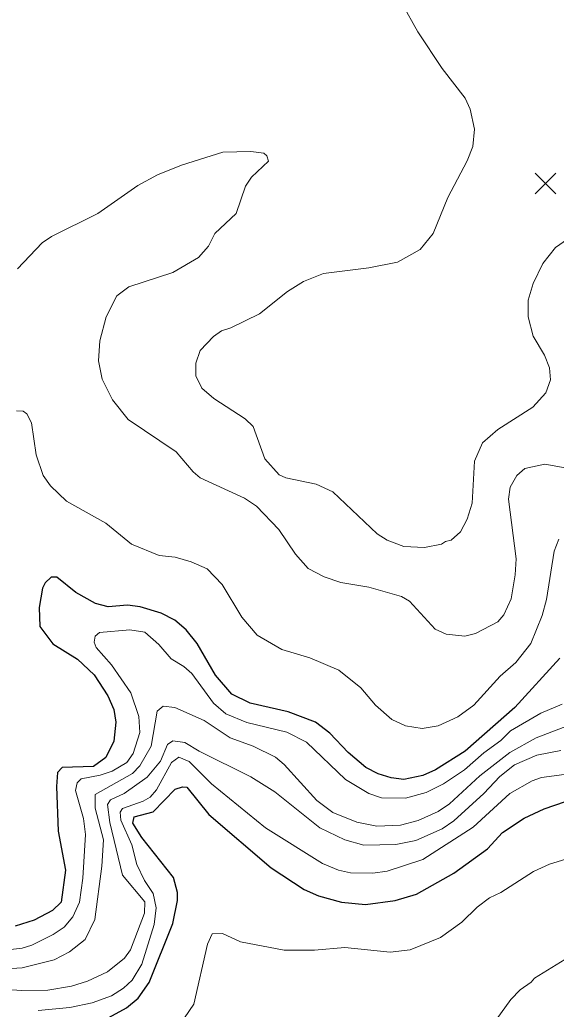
# Model space of a CAD drawing. Extents: x 265 to 291.4, y 7731.5 to 7759.6.
# Drawn here: x 286.049 to 287.12, y 7740.103 to 7742.081 of the extents above; entities that cross this region are included whole.
import ezdxf

# ---------------------------------------------------------------- set-up
doc = ezdxf.new("R2010")
doc.units = 0
doc.header["$LTSCALE"] = 0.032
for name, color, linetype, lineweight in [('1', 7, 'Continuous', 25), ('2', 7, 'Continuous', 13), ('21', 7, 'Continuous', 25)]:
    doc.layers.add(name, color=color, linetype=linetype, lineweight=lineweight)

msp = doc.modelspace()

# ---------------------------------------------------------------- linework, layer by layer
at = {"layer": '1'}
for points in [[(287.1279, 7740.8051), (287.038, 7740.7064), (286.9386, 7740.6189), (286.8797, 7740.5816), (286.8542, 7740.5704), (286.8161, 7740.5624), (286.7906, 7740.5656), (286.7652, 7740.5736), (286.7405, 7740.5863), (286.7047, 7740.6166), (286.6681, 7740.6548), (286.6395, 7740.677), (286.5854, 7740.6977), (286.509, 7740.7152), (286.4724, 7740.7327), (286.4398, 7740.7709), (286.4032, 7740.8345), (286.3817, 7740.8616), (286.3586, 7740.8807), (286.3316, 7740.895), (286.2895, 7740.9077), (286.264, 7740.9109), (286.2258, 7740.9077), (286.2004, 7740.9141), (286.1614, 7740.9363), (286.1232, 7740.9666), (286.112, 7740.9666), (286.1001, 7740.9554), (286.0945, 7740.9451), (286.0882, 7740.9061), (286.089, 7740.868), (286.1152, 7740.8337), (286.1645, 7740.8027), (286.1979, 7740.7717), (286.225, 7740.7295), (286.2369, 7740.7025), (286.2409, 7740.677), (286.2369, 7740.6389), (286.221, 7740.6062), (286.1964, 7740.5887), (286.1335, 7740.5863), (286.1248, 7740.5768), (286.1224, 7740.5482), (286.1256, 7740.4591), (286.1407, 7740.3811), (286.1319, 7740.3175), (286.1144, 7740.3007), (286.0779, 7740.2817), (286.0397, 7740.2697)], [(286.2051, 7740.0748), (286.2624, 7740.1059), (286.2855, 7740.1257), (286.3077, 7740.1568), (286.3547, 7740.2745), (286.3642, 7740.3207), (286.3642, 7740.3366), (286.3562, 7740.3668), (286.2926, 7740.4463), (286.2751, 7740.475), (286.2775, 7740.4877), (286.3157, 7740.498), (286.3594, 7740.5434), (286.3738, 7740.5481), (286.3825, 7740.5473), (286.427, 7740.4925), (286.5512, 7740.3859), (286.6172, 7740.3429), (286.6458, 7740.3302), (286.692, 7740.3174), (286.7397, 7740.3127), (286.7986, 7740.3206), (286.8415, 7740.3334), (286.9163, 7740.3755), (286.9831, 7740.424), (287.0133, 7740.4567), (287.0563, 7740.4853), (287.0961, 7740.5036), (287.2456, 7740.5553)]]:
    msp.add_lwpolyline(points, dxfattribs=at)
at = {"layer": '2'}
for points in [[(286.7818, 7742.1694), (286.8439, 7742.0564), (286.8924, 7741.9832), (286.9386, 7741.9243), (286.9489, 7741.9021), (286.9576, 7741.8623), (286.9537, 7741.8273), (286.9425, 7741.7987), (286.9043, 7741.7255), (286.8749, 7741.6539), (286.8487, 7741.6213), (286.8033, 7741.5966), (286.7461, 7741.5847), (286.6554, 7741.5735), (286.6156, 7741.5576), (286.5838, 7741.5377), (286.5281, 7741.4932), (286.4708, 7741.4653), (286.4517, 7741.459), (286.4358, 7741.4478), (286.4096, 7741.42), (286.4008, 7741.3946), (286.4008, 7741.3691), (286.4127, 7741.3444), (286.4366, 7741.3238), (286.4995, 7741.2832), (286.5154, 7741.2681), (286.5384, 7741.2036), (286.5671, 7741.171), (286.5806, 7741.1654), (286.6411, 7741.1527), (286.6745, 7741.1376), (286.7628, 7741.0533), (286.7827, 7741.0406), (286.8161, 7741.0278)], [(286.0444, 7741.5831), (286.0938, 7741.6348), (286.1128, 7741.6475), (286.2051, 7741.6936), (286.2847, 7741.7493), (286.3245, 7741.7708), (286.3722, 7741.7899), (286.4549, 7741.8162), (286.5106, 7741.8177), (286.5368, 7741.8138), (286.5424, 7741.809), (286.5456, 7741.7979), (286.5122, 7741.766), (286.5002, 7741.7485), (286.4811, 7741.6937), (286.439, 7741.6539), (286.4263, 7741.6284)], [(286.9425, 7741.0827), (286.9529, 7741.1146), (286.9576, 7741.1989), (286.9735, 7741.2355), (287.0038, 7741.2617), (287.0738, 7741.3063), (287.1, 7741.3349), (287.1088, 7741.3612), (287.1072, 7741.385), (287.0969, 7741.4105), (287.0746, 7741.4487), (287.0642, 7741.4868), (287.0642, 7741.5202), (287.0746, 7741.5537), (287.0937, 7741.5934), (287.1191, 7741.6253), (287.1581, 7741.6531)], [(286.4263, 7741.6284), (286.4064, 7741.6054), (286.3547, 7741.5759), (286.2672, 7741.5473), (286.2433, 7741.529), (286.2218, 7741.4868), (286.2091, 7741.4391)], [(286.2091, 7741.4391), (286.2067, 7741.3993), (286.2139, 7741.3627), (286.2345, 7741.3214), (286.2656, 7741.2816), (286.3618, 7741.2172), (286.3952, 7741.1774), (286.4096, 7741.1654), (286.4979, 7741.1249), (286.5217, 7741.109), (286.5663, 7741.062), (286.5997, 7741.0127), (286.6251, 7740.9841), (286.657, 7740.9674), (286.6904, 7740.9562), (286.7461, 7740.9467), (286.8113, 7740.9284), (286.8272, 7740.9188), (286.8789, 7740.8632), (286.9004, 7740.8528), (286.9378, 7740.8488), (286.9592, 7740.8544), (287.0038, 7740.8775), (287.0157, 7740.8918), (287.0308, 7740.9236), (287.0388, 7740.9714), (287.0404, 7741.0032), (287.0253, 7741.1225), (287.0284, 7741.1464), (287.042, 7741.1702), (287.0579, 7741.1837), (287.0977, 7741.1925), (287.1533, 7741.1829)], [(286.9242, 7740.6874), (286.8845, 7740.6699), (286.8527, 7740.6643), (286.8192, 7740.6699), (286.7922, 7740.6826), (286.7596, 7740.7112), (286.7301, 7740.7454), (286.6864, 7740.7812), (286.6283, 7740.8059), (286.5726, 7740.8226), (286.5233, 7740.8512), (286.4923, 7740.887), (286.4533, 7740.9523), (286.4231, 7740.9833), (286.3913, 7740.9976), (286.3595, 7741.0071), (286.3276, 7741.0103), (286.272, 7741.0326), (286.221, 7741.0748), (286.1423, 7741.1185), (286.1105, 7741.1495), (286.0961, 7741.1702), (286.0818, 7741.2116), (286.0723, 7741.2752), (286.0635, 7741.2935), (286.0556, 7741.2983), (286.0428, 7741.2991)], [(286.8161, 7741.0278), (286.8574, 7741.0262), (286.8916, 7741.0326), (286.8996, 7741.0382), (286.9107, 7741.0406), (286.929, 7741.0573), (286.9425, 7741.0827)], [(287.1255, 7741.043), (287.1167, 7741.0191), (287.1008, 7740.922)], [(287.1008, 7740.922), (287.0921, 7740.8902), (287.0698, 7740.8345), (287.0396, 7740.7963), (287.0086, 7740.7693), (286.956, 7740.7112), (286.9242, 7740.6874)], [(286.1995, 7740.8489), (286.2083, 7740.856), (286.2688, 7740.8616), (286.299, 7740.8568), (286.3268, 7740.8322), (286.3515, 7740.8035), (286.377, 7740.7884)], [(285.9426, 7740.2125), (286.054, 7740.2252), (286.0731, 7740.2315), (286.116, 7740.253), (286.1375, 7740.2673), (286.155, 7740.288), (286.1685, 7740.3175), (286.1749, 7740.3652), (286.1805, 7740.4527), (286.1765, 7740.4845), (286.1606, 7740.5402), (286.1637, 7740.5561), (286.1717, 7740.5641), (286.2099, 7740.5712), (286.2338, 7740.5792), (286.2632, 7740.5967), (286.2759, 7740.6142), (286.2886, 7740.6564), (286.2871, 7740.6882), (286.2711, 7740.7359), (286.2322, 7740.7916), (286.2019, 7740.8266), (286.198, 7740.8369), (286.1995, 7740.8489)], [(286.377, 7740.7884), (286.3929, 7740.7741), (286.4358, 7740.7152), (286.4605, 7740.6937), (286.5026, 7740.6762), (286.5822, 7740.6571), (286.622, 7740.6372), (286.6999, 7740.5625), (286.7461, 7740.5346), (286.7715, 7740.5259), (286.8192, 7740.5251), (286.8606, 7740.5362), (286.8956, 7740.5537), (286.937, 7740.5816), (286.9759, 7740.6158), (287.0102, 7740.6404), (287.0292, 7740.6595), (287.0897, 7740.6953), (287.1327, 7740.7128)], [(286.8845, 7740.4988), (286.8447, 7740.4805), (286.8097, 7740.471), (286.762, 7740.4694), (286.7222, 7740.4774), (286.6745, 7740.4964), (286.6426, 7740.5203), (286.5774, 7740.5927), (286.5599, 7740.607), (286.5154, 7740.6293), (286.4692, 7740.646), (286.4175, 7740.6802), (286.3587, 7740.7065), (286.3356, 7740.7088), (286.3236, 7740.6993), (286.3117, 7740.6293), (286.2886, 7740.5895), (286.2743, 7740.5744), (286.1995, 7740.5323), (286.1995, 7740.5052), (286.2162, 7740.4416), (286.2131, 7740.3891), (286.1988, 7740.2825), (286.1797, 7740.2427), (286.1486, 7740.218), (286.1176, 7740.2021), (286.054, 7740.1862), (285.9347, 7740.179)], [(287.1724, 7740.6834), (287.1486, 7740.6715), (287.0802, 7740.646), (287.0277, 7740.6166), (286.968, 7740.5696), (286.9075, 7740.5139), (286.8845, 7740.4988)], [(285.9474, 7740.148), (286.0524, 7740.1409), (286.1049, 7740.1417), (286.1526, 7740.1496), (286.1844, 7740.1592), (286.2242, 7740.1783), (286.2584, 7740.2053), (286.2703, 7740.222), (286.2982, 7740.2952), (286.299, 7740.3183), (286.2544, 7740.3716), (286.229, 7740.4766), (286.2242, 7740.5124), (286.2306, 7740.5219), (286.2576, 7740.5346), (286.3038, 7740.5672), (286.33, 7740.5991), (286.3443, 7740.6325), (286.3547, 7740.6396), (286.3785, 7740.6365), (286.4072, 7740.619), (286.5106, 7740.568), (286.5583, 7740.5378), (286.6482, 7740.4662), (286.6983, 7740.4416), (286.7365, 7740.4312), (286.8002, 7740.4328), (286.8399, 7740.4408), (286.8924, 7740.4638), (286.9163, 7740.4797), (286.9759, 7740.5346), (287.0078, 7740.5688), (287.0372, 7740.5919), (287.0818, 7740.611), (287.1295, 7740.6205)], [(287.1661, 7740.5768), (287.0913, 7740.5664), (287.0722, 7740.5601), (287.0277, 7740.5346), (286.9545, 7740.467), (286.8542, 7740.4026), (286.7827, 7740.3795), (286.754, 7740.3755), (286.7095, 7740.3763), (286.6856, 7740.3811), (286.6538, 7740.3946), (286.54, 7740.4662), (286.4318, 7740.5537), (286.3873, 7740.5983), (286.3666, 7740.607), (286.3523, 7740.5967), (286.3221, 7740.5418), (286.3093, 7740.5275), (286.2958, 7740.5195), (286.2544, 7740.5044), (286.2497, 7740.4973), (286.2512, 7740.4813), (286.2727, 7740.432), (286.2831, 7740.3923), (286.2982, 7740.3604), (286.3157, 7740.335), (286.3213, 7740.3063), (286.3173, 7740.2729), (286.2926, 7740.1934), (286.2735, 7740.1616), (286.256, 7740.1456), (286.2322, 7740.1305), (286.194, 7740.1162), (286.1494, 7740.1067), (286.0858, 7740.1011)], [(286.3682, 7740.0717), (286.3968, 7740.1138), (286.4239, 7740.2332), (286.4334, 7740.2538), (286.4541, 7740.2546), (286.4899, 7740.2379), (286.5774, 7740.2212), (286.6379, 7740.2212), (286.6983, 7740.2268), (286.789, 7740.2172), (286.8288, 7740.222), (286.8892, 7740.2467), (286.9322, 7740.2777), (286.9624, 7740.3071), (286.9871, 7740.3262), (287.0102, 7740.3366), (287.0754, 7740.3787), (287.1072, 7740.393), (287.174, 7740.4137)], [(287.1374, 7740.2029), (287.077, 7740.1655), (287.0706, 7740.1576), (287.0483, 7740.1425), (287.03, 7740.1226), (286.9831, 7740.0581)]]:
    msp.add_lwpolyline(points, dxfattribs=at)
at = {"layer": '21'}
for p, q in [((287.0782, 7741.774), (287.1194, 7741.7328)), ((287.1194, 7741.774), (287.0782, 7741.7328))]:
    msp.add_line(p, q, dxfattribs=at)

doc.saveas('drawing.dxf')
